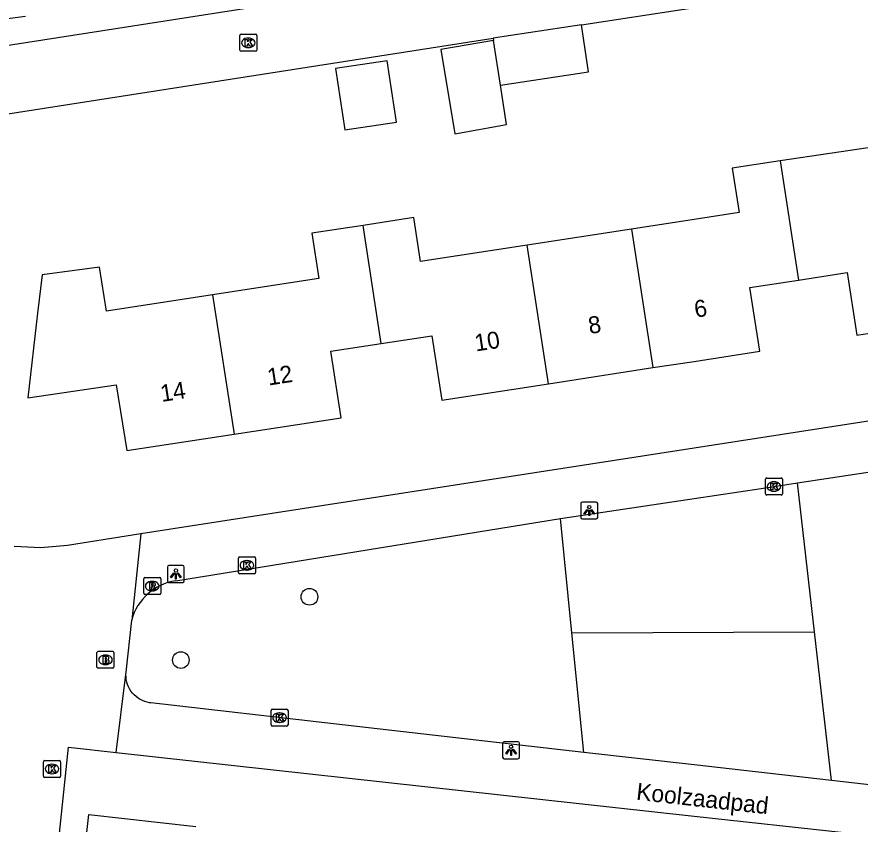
# Model space of a CAD drawing. Extents: x 162026 to 163499, y 387297 to 388169.
# Drawn here: x 162460.15 to 162509.78, y 387437.62 to 387485.13 of the extents above; entities that cross this region are included whole.
import ezdxf

# ---------------------------------------------------------------- set-up
doc = ezdxf.new("R2010")
doc.units = 0
for name, color, linetype in [('IMGEO_Boom', 7, 'Continuous'), ('IMGEO_Brandkraan', 7, 'Continuous'), ('IMGEO_Groenvoorziening', 7, 'Continuous'), ('IMGEO_Kolk', 7, 'Continuous'), ('IMGEO_Lichtpunt', 7, 'Continuous'), ('IMGEO_Muur', 7, 'Continuous'), ('IMGEO_Openbare_ruimte_label', 7, 'Continuous'), ('IMGEO_Pand', 7, 'Continuous'), ('IMGEO_Pand_nummerreeks', 7, 'Continuous'), ('IMGEO_Rijbaan_lokaal_open', 7, 'Continuous'), ('IMGEO_Rioolput', 7, 'Continuous'), ('IMGEO_Voetpad_open', 7, 'Continuous')]:
    doc.layers.add(name, color=color, linetype=linetype)

msp = doc.modelspace()

# ---------------------------------------------------------------- linework, layer by layer
at = {"layer": 'IMGEO_Boom'}
for centre in [(162477.366, 387450.997), (162469.797, 387447.273)]:
    msp.add_circle(centre, 0.489, dxfattribs=at)
at = {"layer": 'IMGEO_Brandkraan'}
for p, q in [((162464.86, 387446.863), (162464.86, 387447.715)), ((162464.935, 387447.789), (162465.787, 387447.789)), ((162465.861, 387447.715), (162465.861, 387446.863)), ((162465.348, 387447.569), (162465.373, 387447.569)), ((162465.787, 387446.789), (162464.935, 387446.789)), ((162465.371, 387447.009), (162465.346, 387447.009))]:
    msp.add_line(p, q, dxfattribs=at)
for points in [[(162464.86, 387446.863), (162464.86, 387447.715)], [(162464.935, 387447.789), (162465.787, 387447.789)], [(162465.861, 387447.715), (162465.861, 387446.863)], [(162465.208, 387447.489), (162465.208, 387447.089), (162465.421, 387447.089)], [(162465.439, 387447.489), (162465.208, 387447.489)], [(162465.387, 387447.408), (162465.333, 387447.408), (162465.333, 387447.332)], [(162465.333, 387447.332), (162465.386, 387447.332)], [(162465.395, 387447.256), (162465.333, 387447.256), (162465.333, 387447.175)], [(162465.333, 387447.175), (162465.395, 387447.175)], [(162465.787, 387446.789), (162464.935, 387446.789)]]:
    msp.add_lwpolyline(points, dxfattribs=at)
for centre, radius, start, end in [((162464.937, 387447.713), 0.0765, 91.552, 178.448), ((162464.937, 387447.713), 0.0765, 91.552, 178.448), ((162465.785, 387447.713), 0.0765, 1.552, 88.448), ((162465.785, 387447.713), 0.0765, 1.552, 88.448), ((162465.388, 387447.37), 0.0379, 267.8285, 90.9355), ((162465.396, 387447.215), 0.0404, 269.8759, 90.5077), ((162465.443, 387447.344), 0.145, 59.4692, 91.5367), ((162465.468, 387447.391), 0.0922, 285.5137, 58.1501), ((162465.473, 387447.199), 0.105, 301.3115, 78.989), ((162464.937, 387446.865), 0.0765, 181.552, 268.448), ((162464.937, 387446.865), 0.0765, 181.552, 268.448), ((162465.427, 387447.34), 0.251, 268.6676, 293.5347), ((162465.785, 387446.865), 0.0765, 271.552, 358.448), ((162465.785, 387446.865), 0.0765, 271.552, 358.448)]:
    msp.add_arc(centre, radius, start, end, dxfattribs=at)
for centre, major_axis, ratio, start_param, end_param in [((162465.347, 387447.289), (-0.387, 0.002), 0.722429, 4.712389, 7.853982), ((162465.372, 387447.289), (-0.39, 0.002), 0.717154, 1.570796, 4.712389)]:
    msp.add_ellipse(centre, major_axis=major_axis, ratio=ratio, start_param=start_param, end_param=end_param, dxfattribs=at)
at = {"layer": 'IMGEO_Groenvoorziening'}
for points in [[(162507.087, 387448.936), (162506.086, 387457.696)], [(162492.818, 387448.878), (162492.145, 387455.608)], [(162492.818, 387448.878), (162507.087, 387448.936)], [(162493.521, 387441.843), (162492.818, 387448.878)], [(162508.088, 387440.18), (162507.087, 387448.936)]]:
    msp.add_lwpolyline(points, dxfattribs=at)
at = {"layer": 'IMGEO_Kolk'}
for p, q in [((162473.267, 387483.177), (162473.267, 387484.029)), ((162473.342, 387484.103), (162474.194, 387484.103)), ((162473.755, 387483.883), (162473.78, 387483.883)), ((162474.268, 387484.029), (162474.268, 387483.177)), ((162474.194, 387483.103), (162473.342, 387483.103)), ((162473.778, 387483.323), (162473.753, 387483.323)), ((162504.202, 387457.062), (162504.202, 387457.914)), ((162504.277, 387457.988), (162505.129, 387457.988)), ((162504.69, 387457.768), (162504.715, 387457.768)), ((162505.203, 387457.914), (162505.203, 387457.062)), ((162504.713, 387457.208), (162504.688, 387457.208)), ((162505.129, 387456.988), (162504.277, 387456.988)), ((162473.184, 387452.424), (162473.184, 387453.276)), ((162473.259, 387453.35), (162474.111, 387453.35)), ((162473.672, 387453.13), (162473.697, 387453.13)), ((162474.185, 387453.276), (162474.185, 387452.424)), ((162474.111, 387452.35), (162473.259, 387452.35)), ((162473.695, 387452.57), (162473.67, 387452.57)), ((162475.103, 387443.461), (162475.103, 387444.313)), ((162475.178, 387444.387), (162476.03, 387444.387)), ((162475.591, 387444.167), (162475.616, 387444.167)), ((162476.104, 387444.313), (162476.104, 387443.461)), ((162476.03, 387443.387), (162475.178, 387443.387)), ((162475.614, 387443.607), (162475.589, 387443.607)), ((162461.714, 387440.44), (162461.714, 387441.292)), ((162461.789, 387441.366), (162462.641, 387441.366)), ((162462.715, 387441.292), (162462.715, 387440.44)), ((162462.202, 387441.146), (162462.227, 387441.146)), ((162462.641, 387440.366), (162461.789, 387440.366)), ((162462.225, 387440.586), (162462.2, 387440.586))]:
    msp.add_line(p, q, dxfattribs=at)
for points in [[(162473.267, 387483.177), (162473.267, 387484.029)], [(162473.342, 387484.103), (162474.194, 387484.103)], [(162474.268, 387484.029), (162474.268, 387483.177)], [(162473.588, 387483.803), (162473.711, 387483.803), (162473.711, 387483.652), (162473.841, 387483.803), (162474.005, 387483.803), (162473.859, 387483.652), (162474.012, 387483.403), (162473.86, 387483.403), (162473.775, 387483.567), (162473.711, 387483.5), (162473.711, 387483.403), (162473.588, 387483.403), (162473.588, 387483.803)], [(162474.194, 387483.103), (162473.342, 387483.103)], [(162504.202, 387457.062), (162504.202, 387457.914)], [(162504.277, 387457.988), (162505.129, 387457.988)], [(162504.523, 387457.688), (162504.646, 387457.688), (162504.646, 387457.537), (162504.776, 387457.688), (162504.94, 387457.688), (162504.794, 387457.537), (162504.947, 387457.288), (162504.795, 387457.288), (162504.71, 387457.452), (162504.646, 387457.385), (162504.646, 387457.288), (162504.523, 387457.288), (162504.523, 387457.688)], [(162505.203, 387457.914), (162505.203, 387457.062)], [(162505.129, 387456.988), (162504.277, 387456.988)], [(162473.184, 387452.424), (162473.184, 387453.276)], [(162473.259, 387453.35), (162474.111, 387453.35)], [(162474.185, 387453.276), (162474.185, 387452.424)], [(162473.505, 387453.05), (162473.628, 387453.05), (162473.628, 387452.899), (162473.758, 387453.05), (162473.922, 387453.05), (162473.776, 387452.899), (162473.929, 387452.65), (162473.777, 387452.65), (162473.692, 387452.814), (162473.628, 387452.747), (162473.628, 387452.65), (162473.505, 387452.65), (162473.505, 387453.05)], [(162474.111, 387452.35), (162473.259, 387452.35)], [(162475.103, 387443.461), (162475.103, 387444.313)], [(162475.178, 387444.387), (162476.03, 387444.387)], [(162476.104, 387444.313), (162476.104, 387443.461)], [(162475.424, 387444.087), (162475.547, 387444.087), (162475.547, 387443.936), (162475.677, 387444.087), (162475.841, 387444.087), (162475.695, 387443.936), (162475.848, 387443.687), (162475.696, 387443.687), (162475.611, 387443.851), (162475.547, 387443.784), (162475.547, 387443.687), (162475.424, 387443.687), (162475.424, 387444.087)], [(162476.03, 387443.387), (162475.178, 387443.387)], [(162461.714, 387440.44), (162461.714, 387441.292)], [(162461.789, 387441.366), (162462.641, 387441.366)], [(162462.715, 387441.292), (162462.715, 387440.44)], [(162462.035, 387441.066), (162462.158, 387441.066), (162462.158, 387440.915), (162462.288, 387441.066), (162462.452, 387441.066), (162462.306, 387440.915), (162462.459, 387440.666), (162462.307, 387440.666), (162462.222, 387440.83), (162462.158, 387440.763), (162462.158, 387440.666), (162462.035, 387440.666), (162462.035, 387441.066)], [(162462.641, 387440.366), (162461.789, 387440.366)]]:
    msp.add_lwpolyline(points, dxfattribs=at)
for centre, start, end in [((162473.344, 387484.027), 91.552, 178.448), ((162473.344, 387484.027), 91.552, 178.448), ((162474.192, 387484.027), 1.552, 88.448), ((162474.192, 387484.027), 1.552, 88.448), ((162473.344, 387483.179), 181.552, 268.448), ((162473.344, 387483.179), 181.552, 268.448), ((162474.192, 387483.179), 271.552, 358.448), ((162474.192, 387483.179), 271.552, 358.448), ((162504.279, 387457.912), 91.552, 178.448), ((162504.279, 387457.912), 91.552, 178.448), ((162505.127, 387457.912), 1.552, 88.448), ((162505.127, 387457.912), 1.552, 88.448), ((162504.279, 387457.064), 181.552, 268.448), ((162504.279, 387457.064), 181.552, 268.448), ((162505.127, 387457.064), 271.552, 358.448), ((162505.127, 387457.064), 271.552, 358.448), ((162473.261, 387453.274), 91.552, 178.448), ((162473.261, 387453.274), 91.552, 178.448), ((162474.109, 387453.274), 1.552, 88.448), ((162474.109, 387453.274), 1.552, 88.448), ((162473.261, 387452.426), 181.552, 268.448), ((162473.261, 387452.426), 181.552, 268.448), ((162474.109, 387452.426), 271.552, 358.448), ((162474.109, 387452.426), 271.552, 358.448), ((162475.18, 387444.311), 91.552, 178.448), ((162475.18, 387444.311), 91.552, 178.448), ((162476.028, 387444.311), 1.552, 88.448), ((162476.028, 387444.311), 1.552, 88.448), ((162475.18, 387443.463), 181.552, 268.448), ((162475.18, 387443.463), 181.552, 268.448), ((162476.028, 387443.463), 271.552, 358.448), ((162476.028, 387443.463), 271.552, 358.448), ((162461.791, 387441.29), 91.552, 178.448), ((162461.791, 387441.29), 91.552, 178.448), ((162462.639, 387441.29), 1.552, 88.448), ((162462.639, 387441.29), 1.552, 88.448), ((162461.791, 387440.442), 181.552, 268.448), ((162461.791, 387440.442), 181.552, 268.448), ((162462.639, 387440.442), 271.552, 358.448), ((162462.639, 387440.442), 271.552, 358.448)]:
    msp.add_arc(centre, 0.0765, start, end, dxfattribs=at)
for centre, major_axis, ratio, start_param, end_param in [((162473.754, 387483.603), (-0.387, 0.002), 0.722429, 4.712389, 7.853982), ((162473.779, 387483.603), (-0.39, 0.002), 0.717154, 1.570796, 4.712389), ((162504.689, 387457.488), (-0.387, 0.002), 0.722429, 4.712389, 7.853982), ((162504.714, 387457.488), (-0.39, 0.002), 0.717154, 1.570796, 4.712389), ((162473.671, 387452.85), (-0.387, 0.002), 0.722429, 4.712389, 7.853982), ((162473.696, 387452.85), (-0.39, 0.002), 0.717154, 1.570796, 4.712389), ((162475.59, 387443.887), (-0.387, 0.002), 0.722429, 4.712389, 7.853982), ((162475.615, 387443.887), (-0.39, 0.002), 0.717154, 1.570796, 4.712389), ((162462.201, 387440.866), (-0.387, 0.002), 0.722429, 4.712389, 7.853982), ((162462.226, 387440.866), (-0.39, 0.002), 0.717154, 1.570796, 4.712389)]:
    msp.add_ellipse(centre, major_axis=major_axis, ratio=ratio, start_param=start_param, end_param=end_param, dxfattribs=at)
at = {"layer": 'IMGEO_Lichtpunt'}
for p, q in [((162494.238, 387456.573), (162493.43, 387456.573)), ((162494.238, 387456.573), (162493.43, 387456.573)), ((162493.336, 387456.478), (162493.336, 387455.671)), ((162493.336, 387456.478), (162493.336, 387455.671)), ((162494.332, 387455.671), (162494.332, 387456.478)), ((162494.332, 387455.671), (162494.332, 387456.478)), ((162493.43, 387455.577), (162494.238, 387455.577)), ((162493.43, 387455.577), (162494.238, 387455.577)), ((162469.004, 387452.746), (162469.004, 387451.939)), ((162469.004, 387452.746), (162469.004, 387451.939)), ((162469.906, 387452.841), (162469.098, 387452.841)), ((162469.906, 387452.841), (162469.098, 387452.841)), ((162470, 387451.939), (162470, 387452.746)), ((162470, 387451.939), (162470, 387452.746)), ((162469.098, 387451.845), (162469.906, 387451.845)), ((162469.098, 387451.845), (162469.906, 387451.845)), ((162488.735, 387442.371), (162488.735, 387441.564)), ((162488.735, 387442.371), (162488.735, 387441.564)), ((162489.637, 387442.466), (162488.829, 387442.466)), ((162489.637, 387442.466), (162488.829, 387442.466)), ((162489.731, 387441.564), (162489.731, 387442.371)), ((162489.731, 387441.564), (162489.731, 387442.371)), ((162488.829, 387441.47), (162489.637, 387441.47)), ((162488.829, 387441.47), (162489.637, 387441.47))]:
    msp.add_line(p, q, dxfattribs=at)
for points in [[(162493.71, 387456.142), (162493.749, 387456.114), (162493.561, 387455.852), (162493.523, 387455.879), (162493.71, 387456.142)], [(162493.812, 387456.094), (162493.859, 387456.094), (162493.859, 387455.772), (162493.812, 387455.772), (162493.812, 387456.094)], [(162493.922, 387456.114), (162493.96, 387456.141), (162494.147, 387455.879), (162494.108, 387455.851), (162493.922, 387456.114)], [(162469.378, 387452.41), (162469.417, 387452.382), (162469.229, 387452.12), (162469.191, 387452.147), (162469.378, 387452.41)], [(162469.48, 387452.362), (162469.527, 387452.362), (162469.527, 387452.04), (162469.48, 387452.04), (162469.48, 387452.362)], [(162469.59, 387452.382), (162469.628, 387452.409), (162469.815, 387452.147), (162469.776, 387452.119), (162469.59, 387452.382)], [(162489.109, 387442.035), (162489.148, 387442.007), (162488.96, 387441.745), (162488.922, 387441.772), (162489.109, 387442.035)], [(162489.211, 387441.987), (162489.258, 387441.987), (162489.258, 387441.665), (162489.211, 387441.665), (162489.211, 387441.987)], [(162489.321, 387442.007), (162489.359, 387442.034), (162489.546, 387441.772), (162489.507, 387441.744), (162489.321, 387442.007)]]:
    msp.add_lwpolyline(points, dxfattribs=at)
for centre in [(162493.835, 387456.276), (162469.503, 387452.544), (162489.234, 387442.169)]:
    msp.add_circle(centre, 0.0994, dxfattribs=at)
for centre, start, end in [((162493.43, 387456.478), 90, 180), ((162493.43, 387456.478), 90, 180), ((162494.238, 387456.478), 0, 90), ((162494.238, 387456.478), 0, 90), ((162493.43, 387455.671), 180, 270), ((162493.43, 387455.671), 180, 270), ((162494.238, 387455.671), 270, 0), ((162494.238, 387455.671), 270, 360), ((162469.098, 387452.746), 90, 180), ((162469.098, 387452.746), 90, 180), ((162469.906, 387452.746), 0, 90), ((162469.906, 387452.746), 0, 90), ((162469.098, 387451.939), 180, 270), ((162469.098, 387451.939), 180, 270), ((162469.906, 387451.939), 270, 0), ((162469.906, 387451.939), 270, 360), ((162488.829, 387442.371), 90, 180), ((162488.829, 387442.371), 90, 180), ((162489.637, 387442.371), 0, 90), ((162489.637, 387442.371), 0, 90), ((162488.829, 387441.564), 180, 270), ((162488.829, 387441.564), 180, 270), ((162489.637, 387441.564), 270, 0), ((162489.637, 387441.564), 270, 360)]:
    msp.add_arc(centre, 0.0946, start, end, dxfattribs=at)
at = {"layer": 'IMGEO_Muur'}
msp.add_lwpolyline([(162493.374, 387484.666), (162512.763, 387487.637)], dxfattribs=at)
at = {"layer": 'IMGEO_Pand'}
for points in [[(162493.374, 387484.666), (162488.185, 387483.871)], [(162488.61, 387481.104), (162493.799, 387481.899), (162493.374, 387484.666)], [(162488.185, 387483.871), (162488.207, 387483.729)], [(162488.207, 387483.729), (162485.093, 387483.212), (162485.917, 387478.251), (162488.963, 387478.786), (162488.61, 387481.104)], [(162488.61, 387481.104), (162488.207, 387483.729)], [(162481.948, 387482.544), (162478.897, 387482.083), (162479.442, 387478.474), (162482.493, 387478.935), (162481.948, 387482.544)], [(162514.238, 387478.01), (162507.99, 387477.096), (162505.072, 387476.648)], [(162505.072, 387476.648), (162502.253, 387476.216), (162502.654, 387473.607), (162500, 387473.2), (162496.322, 387472.635)], [(162505.072, 387476.648), (162506.15, 387469.639)], [(162490.18, 387471.693), (162483.901, 387470.729), (162483.505, 387473.311), (162480.531, 387472.855)], [(162480.531, 387472.855), (162477.508, 387472.391), (162477.918, 387469.722), (162471.666, 387468.763)], [(162481.595, 387465.905), (162480.531, 387472.855)], [(162496.322, 387472.635), (162490.18, 387471.693)], [(162496.322, 387472.635), (162497.576, 387464.482)], [(162491.435, 387463.54), (162490.18, 387471.693)], [(162471.666, 387468.763), (162465.426, 387467.805), (162465.005, 387470.398), (162461.627, 387469.953), (162461.364, 387467.681), (162460.789, 387462.714), (162465.995, 387463.476), (162466.627, 387459.6), (162472.925, 387460.566)], [(162506.15, 387469.639), (162509.009, 387470.078), (162509.574, 387466.401), (162515.872, 387467.368)], [(162497.576, 387464.482), (162500, 387464.854), (162503.867, 387465.448), (162503.292, 387469.201), (162506.15, 387469.639)], [(162471.666, 387468.763), (162472.925, 387460.566)], [(162481.595, 387465.905), (162484.567, 387466.362), (162485.148, 387462.575), (162491.435, 387463.54)], [(162472.925, 387460.566), (162479.224, 387461.533), (162478.625, 387465.449), (162481.595, 387465.905)], [(162491.435, 387463.54), (162497.576, 387464.482)], [(162469.753, 387429.283), (162463.458, 387429.991), (162464.379, 387438.183), (162470.674, 387437.475)]]:
    msp.add_lwpolyline(points, dxfattribs=at)
at = {"layer": 'IMGEO_Rijbaan_lokaal_open'}
for points in [[(162459.001, 387483.37), (162500, 387489.751), (162523.492, 387493.408)], [(162493.374, 387484.666), (162512.763, 387487.637), (162524.125, 387489.378)], [(162459.618, 387479.412), (162488.185, 387483.871)]]:
    msp.add_lwpolyline(points, dxfattribs=at)
at = {"layer": 'IMGEO_Rioolput'}
for p, q in [((162467.685, 387452.127), (162468.537, 387452.127)), ((162467.61, 387451.201), (162467.61, 387452.053)), ((162468.098, 387451.907), (162468.123, 387451.907)), ((162468.611, 387452.053), (162468.611, 387451.201)), ((162468.537, 387451.127), (162467.685, 387451.127)), ((162468.121, 387451.347), (162468.096, 387451.347))]:
    msp.add_line(p, q, dxfattribs=at)
for points in [[(162467.685, 387452.127), (162468.537, 387452.127)], [(162467.61, 387451.201), (162467.61, 387452.053)], [(162468.199, 387451.825), (162467.947, 387451.827), (162467.947, 387451.427)], [(162468.125, 387451.746), (162468.071, 387451.746), (162468.071, 387451.665)], [(162468.071, 387451.665), (162468.123, 387451.665)], [(162468.611, 387452.053), (162468.611, 387451.201)], [(162468.537, 387451.127), (162467.685, 387451.127)], [(162467.947, 387451.427), (162468.071, 387451.427), (162468.071, 387451.589), (162468.082, 387451.589)], [(162468.129, 387451.56), (162468.2, 387451.427), (162468.34, 387451.427), (162468.275, 387451.553)]]:
    msp.add_lwpolyline(points, dxfattribs=at)
for centre, radius, start, end in [((162467.687, 387452.051), 0.0765, 91.552, 178.448), ((162467.687, 387452.051), 0.0765, 91.552, 178.448), ((162468.535, 387452.051), 0.0765, 1.552, 88.448), ((162468.535, 387452.051), 0.0765, 1.552, 88.448), ((162468.107, 387451.854), 0.19, 274.7715, 282.9687), ((162468.131, 387451.65), 0.0964, 77.0061, 93.1865), ((162468.145, 387451.707), 0.0378, 276.6634, 79.6772), ((162468.198, 387451.715), 0.109, 350.3612, 89.416), ((162468.196, 387451.715), 0.112, 277.5842, 350.9817), ((162468.18, 387451.5), 0.108, 29.5134, 73.7905), ((162467.687, 387451.203), 0.0765, 181.552, 268.448), ((162467.687, 387451.203), 0.0765, 181.552, 268.448), ((162468.081, 387451.536), 0.0533, 26.0293, 88.6989), ((162468.535, 387451.203), 0.0765, 271.552, 358.448), ((162468.535, 387451.203), 0.0765, 271.552, 358.448)]:
    msp.add_arc(centre, radius, start, end, dxfattribs=at)
for centre, major_axis, ratio, start_param, end_param in [((162468.097, 387451.627), (-0.387, 0.002), 0.722429, 4.712389, 7.853982), ((162468.122, 387451.627), (-0.39, 0.002), 0.717154, 1.570796, 4.712389)]:
    msp.add_ellipse(centre, major_axis=major_axis, ratio=ratio, start_param=start_param, end_param=end_param, dxfattribs=at)
at = {"layer": 'IMGEO_Voetpad_open'}
for points in [[(162460.648, 387485.155), (162457.783, 387484.771)], [(162525.057, 387463.637), (162500, 387459.747), (162467.446, 387454.693)], [(162506.086, 387457.696), (162520.992, 387459.954), (162521.07, 387459.964), (162521.214, 387459.972), (162521.358, 387459.968), (162521.501, 387459.95), (162521.641, 387459.92), (162521.779, 387459.877), (162521.912, 387459.823), (162522.04, 387459.756), (162522.161, 387459.679), (162522.275, 387459.591), (162522.38, 387459.493), (162522.477, 387459.386), (162522.563, 387459.271), (162522.639, 387459.149), (162522.703, 387459.02), (162522.756, 387458.886), (162522.797, 387458.748), (162522.825, 387458.607)], [(162492.145, 387455.608), (162500, 387456.782), (162503.959, 387457.374), (162506.086, 387457.696)], [(162469.494, 387451.935), (162492.145, 387455.608)], [(162467.446, 387454.693), (162463.118, 387454.021), (162461.551, 387453.884), (162459.98, 387453.961)], [(162467.446, 387454.693), (162466.903, 387449.627)], [(162466.566, 387446.416), (162466.575, 387446.563), (162466.903, 387449.627)], [(162465.999, 387441.839), (162466.566, 387446.416)], [(162493.521, 387441.843), (162478.955, 387443.505), (162468.025, 387444.753), (162467.954, 387444.763), (162467.81, 387444.792), (162467.669, 387444.834), (162467.532, 387444.889), (162467.401, 387444.956), (162467.277, 387445.034), (162467.159, 387445.122), (162467.05, 387445.222), (162466.951, 387445.33), (162466.861, 387445.447), (162466.783, 387445.571), (162466.715, 387445.702), (162466.66, 387445.838), (162466.617, 387445.979), (162466.587, 387446.123), (162466.57, 387446.269), (162466.566, 387446.416)], [(162461.4, 387425.126), (162461.926, 387430.151), (162463.184, 387442.149), (162465.999, 387441.839)], [(162465.999, 387441.839), (162500, 387438.095), (162509.017, 387437.102)], [(162508.088, 387440.18), (162500, 387441.103), (162493.521, 387441.843)], [(162524.011, 387438.368), (162523.867, 387438.378), (162520.947, 387438.711), (162508.088, 387440.18)]]:
    msp.add_lwpolyline(points, dxfattribs=at)
msp.add_arc((162469.935, 387448.832), 3.134, 98.0822, 165.3056, dxfattribs=at)

# ---------------------------------------------------------------- texts
at = {"layer": 'IMGEO_Openbare_ruimte_label'}
msp.add_text('Koolzaadpad', height=1, rotation=353.6851, dxfattribs=at).set_placement((162496.568, 387439.056))
at = {"layer": 'IMGEO_Pand_nummerreeks'}
for s, rotation, p in [('6', 8.7257, (162500.092, 387467.419)), ('8', 8.7257, (162493.857, 387466.462)), ('10', 8.7257, (162487.162, 387465.433)), ('12', 8.7239, (162474.963, 387463.428)), ('14', 8.7239, (162468.667, 387462.463))]:
    msp.add_text(s, height=1, rotation=rotation, dxfattribs=at).set_placement(p)

doc.saveas('drawing.dxf')
